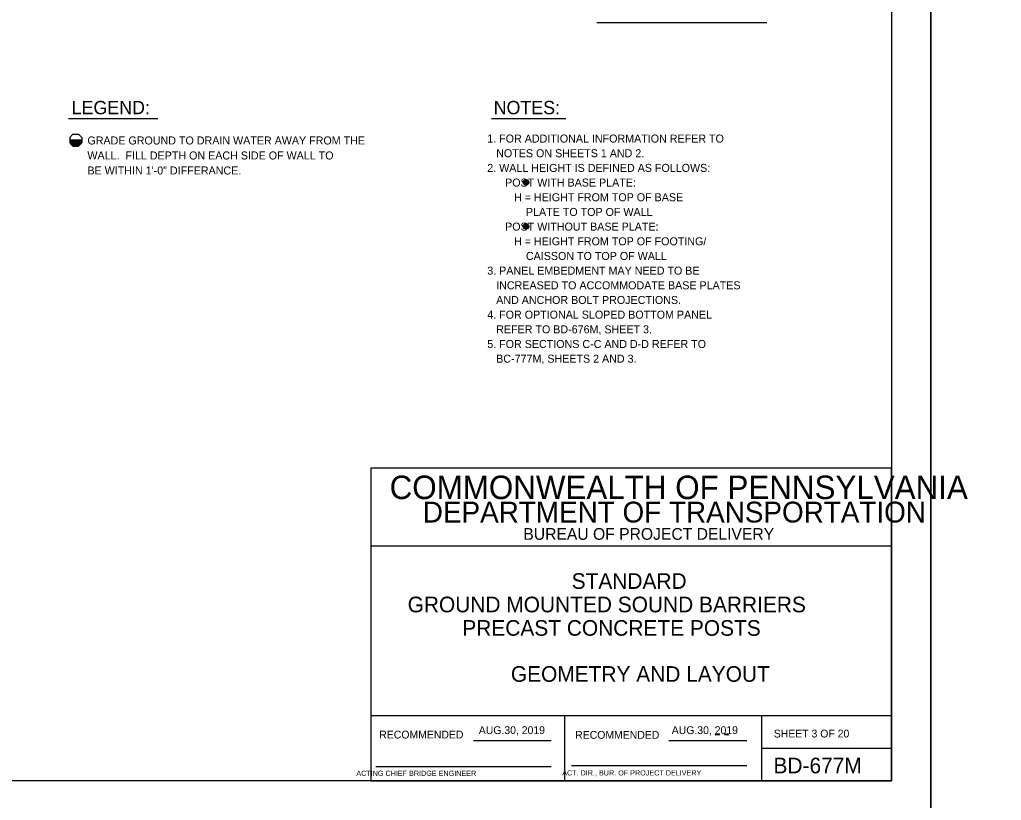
# Model space of a CAD drawing. Extents: x 3351 to 8430, y -3586 to 1457.
# Drawn here: x 4252.5 to 4629.5, y -14.8 to 284.8 of the extents above; entities that cross this region are included whole.
import ezdxf

# ---------------------------------------------------------------- set-up
doc = ezdxf.new("R2010")
doc.units = 0
for name, color, linetype in [('1', 7, 'Continuous'), ('2', 7, 'Continuous'), ('60', 7, 'Continuous'), ('PLT-BNDY', 7, 'Continuous')]:
    doc.layers.add(name, color=color, linetype=linetype)

msp = doc.modelspace()

# ---------------------------------------------------------------- linework, layer by layer
at = {"layer": '1'}
for p, q in [((4474.17, 283.66), (4539.47, 283.66)), ((4271.25, 246.89), (4305.57, 246.89)), ((4433.69, 246.89), (4462.26, 246.89)), ((4271.76, 238.67), (4276.37, 238.67)), ((4271.76, 237.87), (4276.37, 237.87)), ((4271.76, 237.77), (4276.37, 237.77)), ((4271.76, 237.67), (4276.37, 237.67)), ((4271.76, 237.57), (4276.37, 237.57)), ((4273.02, 240.86), (4271.77, 239.61)), ((4271.77, 239.61), (4271.77, 237.49)), ((4271.77, 238.37), (4276.37, 238.37)), ((4271.77, 238.27), (4276.37, 238.27)), ((4271.77, 238.17), (4276.37, 238.17)), ((4271.77, 238.07), (4276.37, 238.07)), ((4271.77, 237.97), (4276.37, 237.97)), ((4273.02, 236.24), (4271.77, 237.49)), ((4271.78, 238.57), (4276.37, 238.57)), ((4271.78, 238.47), (4276.37, 238.47)), ((4271.78, 237.47), (4276.33, 237.47)), ((4273.02, 240.86), (4275.13, 240.86)), ((4274.86, 238.67), (4276.37, 238.67)), ((4275.13, 240.86), (4276.39, 239.61)), ((4275.13, 236.24), (4276.39, 237.49)), ((4276.39, 239.61), (4276.39, 237.49)), ((4271.88, 237.37), (4276.24, 237.37)), ((4271.98, 237.27), (4276.14, 237.27)), ((4272.08, 237.17), (4276.04, 237.17)), ((4272.18, 237.07), (4275.95, 237.07)), ((4272.29, 236.97), (4275.85, 236.97)), ((4272.39, 236.87), (4275.75, 236.87)), ((4272.49, 236.77), (4275.66, 236.77)), ((4272.59, 236.67), (4275.56, 236.67)), ((4272.69, 236.57), (4275.47, 236.57)), ((4272.8, 236.47), (4275.37, 236.47)), ((4272.9, 236.37), (4275.27, 236.37)), ((4273, 236.27), (4275.18, 236.27)), ((4273.02, 236.24), (4275.13, 236.24))]:
    msp.add_line(p, q, dxfattribs=at)
for centre, radius in [((4446.98, 222.36), 1.07), ((4446.98, 222.36), 0.8), ((4446.98, 222.36), 0.533), ((4446.98, 222.36), 0.267), ((4446.98, 205.47), 1.07), ((4446.98, 205.47), 0.8), ((4446.98, 205.47), 0.533), ((4446.98, 205.47), 0.267)]:
    msp.add_circle(centre, radius, dxfattribs=at)
at = {"layer": '2'}
for p, q in [((4587.34, 556.69), (4587.34, -7.31)), ((4587.34, 112.69), (4387.34, 112.69)), ((4387.34, 112.69), (4387.34, -7.31)), ((4587.34, -7.31), (4587.34, 112.69)), ((4587.34, 82.69), (4387.34, 82.69)), ((4587.34, 17.69), (4387.34, 17.69)), ((4461.84, -7.31), (4461.84, 17.69)), ((4537.34, 17.69), (4537.34, -7.31)), ((4426.81, 8.19), (4456.57, 8.19)), ((4501.81, 8.19), (4531.71, 8.19)), ((4537.34, 5.19), (4587.34, 5.19)), ((4389.34, -1.81), (4456.57, -1.81)), ((4464.47, -1.43), (4531.71, -1.43)), ((4587.34, -7.31), (3801.34, -7.31)), ((4387.34, -7.31), (4587.34, -7.31))]:
    msp.add_line(p, q, dxfattribs=at)
at = {"layer": '60'}
for points in [[(4519.53, 10.28), (4520.51, 10.62), (4521.21, 10.29)], [(4523.14, 10.28), (4523.59, 10.66), (4524.42, 10.6), (4524.57, 10.27), (4524.04, 10.3)]]:
    msp.add_lwpolyline(points, close=True, dxfattribs=at)
at = {"layer": 'PLT-BNDY'}
for points in [[(3761.34, 571.69), (4602.34, 571.69), (4602.34, -22.31), (3761.34, -22.31)], [(4602.34, 571.69), (5443.34, 571.69), (5443.34, -22.31), (4602.34, -22.31)]]:
    msp.add_lwpolyline(points, close=True, dxfattribs=at)

# ---------------------------------------------------------------- texts
at = {"layer": '1'}
for s, height, p in [('LEGEND:', 5.117, (4272.52, 248.51)), ('NOTES:', 5.117, (4434.53, 248.51)), ('GRADE GROUND TO DRAIN WATER AWAY FROM THE', 3.072, (4278.56, 236.9)), ('1. FOR ADDITIONAL INFORMATION REFER TO', 3.072, (4432.08, 237.63)), ('WALL.  FILL DEPTH ON EACH SIDE OF WALL TO', 3.072, (4278.56, 231.14)), ('   NOTES ON SHEETS 1 AND 2.', 3.072, (4432.08, 232)), ('BE WITHIN 1\'-0" DIFFERANCE.', 3.072, (4278.56, 225.38)), ('2. WALL HEIGHT IS DEFINED AS FOLLOWS:', 3.072, (4432.08, 226.37)), ('      POST WITH BASE PLATE:', 3.072, (4432.08, 220.74)), ('         H = HEIGHT FROM TOP OF BASE', 3.072, (4432.08, 215.11)), ('             PLATE TO TOP OF WALL', 3.072, (4432.08, 209.47)), ('      POST WITHOUT BASE PLATE:', 3.072, (4432.08, 203.84)), ('         H = HEIGHT FROM TOP OF FOOTING/', 3.072, (4432.08, 198.21)), ('             CAISSON TO TOP OF WALL', 3.072, (4432.08, 192.58)), ('3. PANEL EMBEDMENT MAY NEED TO BE', 3.072, (4432.08, 186.95)), ('   INCREASED TO ACCOMMODATE BASE PLATES', 3.072, (4432.08, 181.32)), ('   AND ANCHOR BOLT PROJECTIONS.', 3.072, (4432.08, 175.69)), ('4. FOR OPTIONAL SLOPED BOTTOM PANEL', 3.072, (4432.08, 170.05)), ('   REFER TO BD-676M, SHEET 3.', 3.072, (4432.08, 164.42)), ('5. FOR SECTIONS C-C AND D-D REFER TO', 3.072, (4432.08, 158.79)), ('   BC-777M, SHEETS 2 AND 3.', 3.072, (4432.08, 153.16)), ('STANDARD', 6, (4464.48, 66.36)), ('GROUND MOUNTED SOUND BARRIERS', 6, (4401.5, 57.36)), ('PRECAST CONCRETE POSTS', 6, (4422.5, 48.36)), ('GEOMETRY AND LAYOUT', 6, (4441.14, 30.69)), ('SHEET 3 OF 20', 3, (4542.09, 9.32)), ('BD-677M', 6, (4541.97, -4.43))]:
    msp.add_text(s, height=height, dxfattribs=at).set_placement(p)
at = {"layer": '2'}
for s, height, p in [('COMMONWEALTH OF PENNSYLVANIA', 9, (4394.59, 100.82)), ('DEPARTMENT OF TRANSPORTATION', 8.0002, (4407.34, 91.82)), ('BUREAU OF PROJECT DELIVERY', 4.5, (4445.93, 85.19)), ('AUG.30, 2019', 3, (4428.82, 10.63)), ('AUG.30, 2019', 3, (4502.91, 10.63)), ('       ACTING CHIEF BRIDGE ENGINEER', 2.0002, (4376.43, -5.43)), ('   ACT. DIR., BUR. OF PROJECT DELIVERY', 2.0002, (4458.56, -5.25))]:
    msp.add_text(s, height=height, dxfattribs=at).set_placement(p)
for p in [(4390.61, 8.94), (4465.83, 8.82)]:
    msp.add_text('RECOMMENDED', height=3, rotation=360, dxfattribs=at).set_placement(p)

doc.saveas('drawing.dxf')
